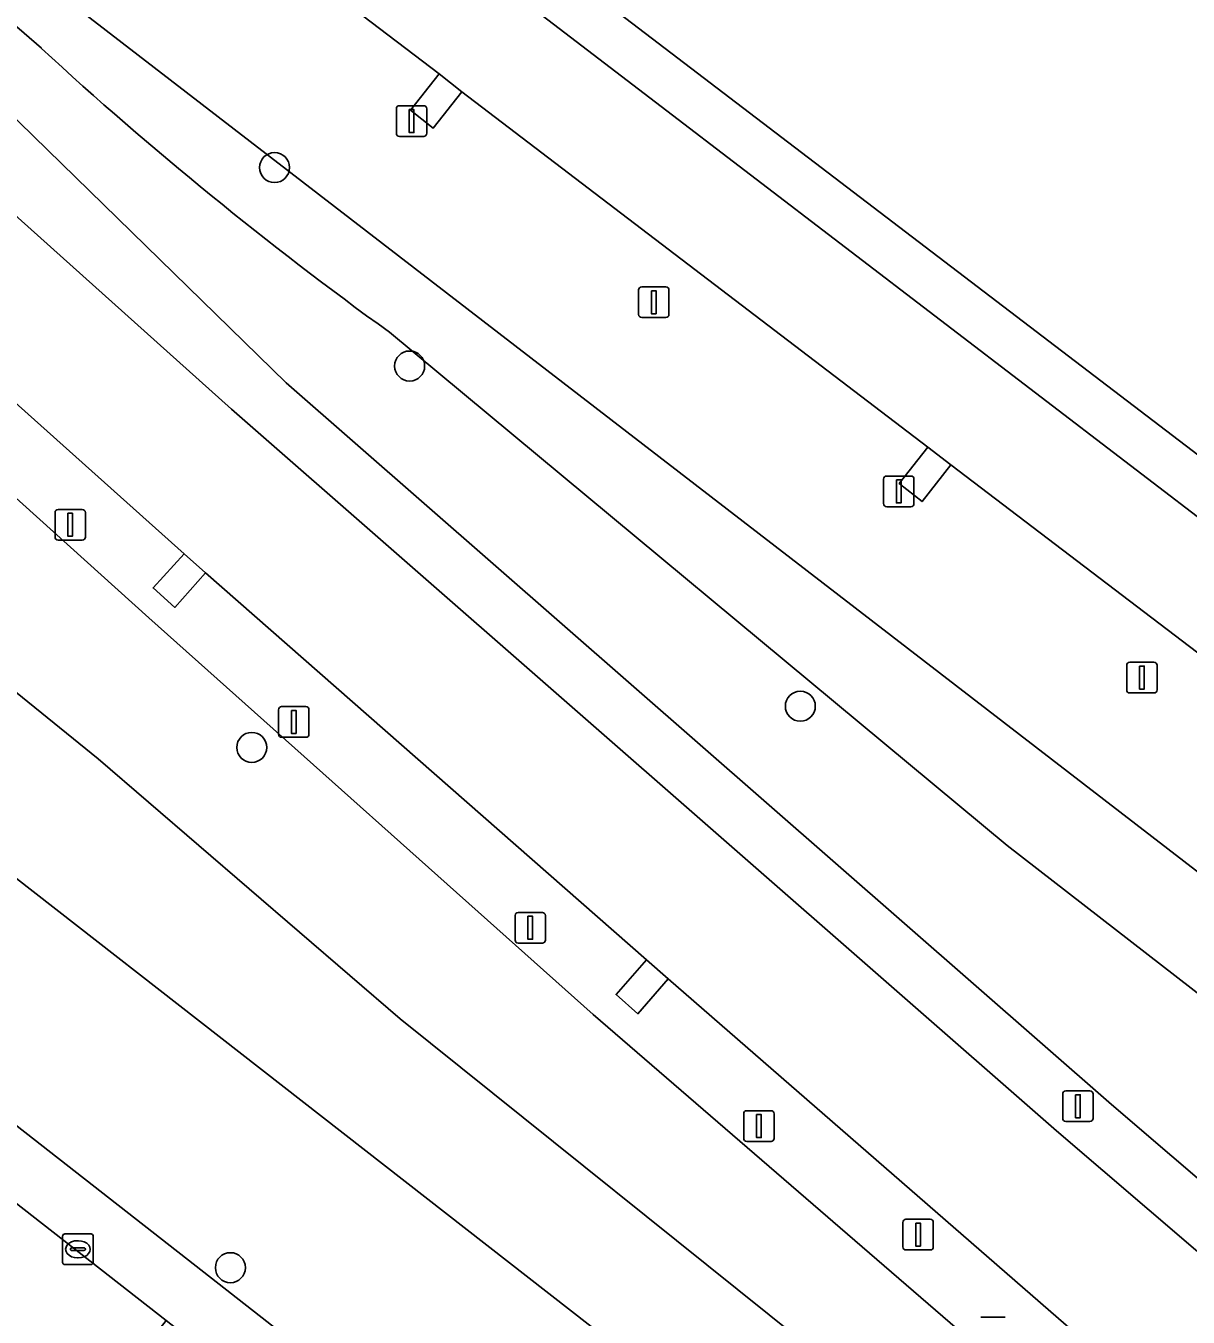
# Model space of a CAD drawing. Extents: x 157445 to 158888, y 383061 to 384688.
# Drawn here: x 158706.19 to 158744.09, y 383909.55 to 383951.65 of the extents above; entities that cross this region are included whole.
import ezdxf

# ---------------------------------------------------------------- set-up
doc = ezdxf.new("R2010")
doc.units = 0
for name, color, linetype in [('IMGEO_Berm_groen', 7, 'Continuous'), ('IMGEO_Boom', 7, 'Continuous'), ('IMGEO_Groenvoorziening', 7, 'Continuous'), ('IMGEO_Kolk', 7, 'Continuous'), ('IMGEO_Lichtmast', 7, 'Continuous'), ('IMGEO_Rijbaan_lokaal_open', 7, 'Continuous'), ('IMGEO_Rijbaan_regionaal_gesloten', 7, 'Continuous'), ('IMGEO_Verkeersbordpaal', 7, 'Continuous')]:
    doc.layers.add(name, color=color, linetype=linetype)

msp = doc.modelspace()

# ---------------------------------------------------------------- linework, layer by layer
at = {"layer": 'IMGEO_Berm_groen'}
for points in [[(158592.611, 384040.389), (158603.062, 384030.855), (158618.866, 384015.449), (158635.636, 383999.852), (158649.831, 383987.309), (158652.615, 383984.75), (158679.212, 383960.296), (158710.199, 383932.348), (158724.684, 383919.418), (158740.159, 383906.053), (158760.166, 383889.359), (158776.714, 383875.229), (158792.553, 383860.857), (158793.682, 383859.501), (158794.295, 383859.532), (158795.175, 383859.576), (158795.559, 383859.595), (158796.643, 383859.65)], [(158694.724, 383924.511), (158678.1, 383937.509), (158654.191, 383956.204), (158635.376, 383970.915), (158616.579, 383985.612), (158606.237, 383993.699), (158595.875, 384001.543), (158589.846, 384006.513), (158585.348, 384010.678), (158564.348, 384032.052), (158562.78, 384030.872), (158563.329, 384030.29), (158566.886, 384026.615), (158583.921, 384009.276), (158588.574, 384004.97), (158594.603, 384000), (158605.005, 383992.123), (158636.085, 383967.822), (158710.762, 383909.432), (158715.776, 383905.511), (158738.521, 383887.727), (158741.882, 383885.094), (158754.965, 383874.95), (158755.145, 383874.821)], [(158646.74, 384004.999), (158645.703, 384003.646), (158687.181, 383968.159), (158703.439, 383955.63), (158757.791, 383913.745), (158827.197, 383860.786), (158851.178, 383841.957)], [(158714.679, 383940.009), (158701.387, 383952.981), (158687.372, 383967.73), (158687.181, 383968.159), (158645.703, 384003.646), (158644.681, 384002.311)], [(158644.747, 384001.657), (158660.186, 383987.22), (158683.896, 383965.249), (158694.044, 383956.043), (158699.712, 383950.963), (158712.892, 383939.149), (158739.8, 383915.618), (158789.269, 383873.267)], [(158750.71, 383926.405), (158749.769, 383925.214), (158749.025, 383925.804), (158749.959, 383926.982), (158736.346, 383937.332), (158735.413, 383936.136), (158734.668, 383936.726), (158735.603, 383937.905), (158720.404, 383949.492), (158719.477, 383948.311), (158718.733, 383948.902), (158719.667, 383950.08), (158706.684, 383959.959), (158704.478, 383961.638), (158703.536, 383960.451), (158702.792, 383961.041), (158703.727, 383962.22), (158688.492, 383973.779), (158687.587, 383972.595), (158686.843, 383973.186), (158687.777, 383974.364), (158672.564, 383985.934)], [(158757.791, 383913.745), (158703.439, 383955.63), (158687.181, 383968.159), (158687.372, 383967.73), (158702.583, 383954.487), (158706.698, 383950.914)], [(158706.698, 383950.914), (158702.583, 383954.487), (158687.372, 383967.73), (158701.387, 383952.981), (158714.679, 383940.009), (158741.588, 383916.477), (158793.425, 383872.101)], [(158756.775, 383894.999), (158742.282, 383907.417), (158741.295, 383906.287), (158740.568, 383906.899), (158741.538, 383908.049), (158727.135, 383920.572), (158726.151, 383919.436), (158725.436, 383920.062), (158726.427, 383921.194), (158712.054, 383933.814), (158711.045, 383932.684), (158710.342, 383933.323), (158711.354, 383934.436), (158697.114, 383947.172), (158696.113, 383946.053), (158695.409, 383946.691), (158696.419, 383947.805), (158690.562, 383953.097), (158682.256, 383960.602)], [(158762.813, 383904.622), (158751.782, 383914.377), (158738.186, 383924.925), (158718.045, 383941.66)], [(158718.045, 383941.66), (158738.186, 383924.925), (158751.782, 383914.377), (158762.813, 383904.622), (158779.506, 383891.614), (158797.789, 383874.658), (158800.889, 383871.978), (158806.992, 383867.33), (158816.65, 383860.455), (158822.055, 383856.403), (158845.271, 383836.873), (158845.548, 383836.906), (158845.727, 383835.86), (158853.302, 383837.253), (158859.384, 383838.09), (158860.856, 383838.764), (158860.23, 383839.24), (158859.829, 383839.546), (158857.191, 383841.557)], [(158800.776, 383861.503), (158803.078, 383861.626), (158801.346, 383864.109), (158799.43, 383866.26), (158797.208, 383868.573), (158795.15, 383870.564), (158793.425, 383872.101), (158741.588, 383916.477), (158714.679, 383940.009)], [(158756.19, 383876.531), (158725.26, 383900.681), (158717.008, 383907.087), (158711.994, 383911.008), (158694.724, 383924.511)]]:
    msp.add_lwpolyline(points, dxfattribs=at)
msp.add_arc((158789.544, 384040.913), 122.325, 227.37001, 234.23234, dxfattribs=at)
msp.add_arc((158789.544, 384040.913), 122.325, 227.37001, 234.23234, dxfattribs=at)
at = {"layer": 'IMGEO_Boom'}
for centre in [(158714.3, 383947.025), (158718.706, 383940.556), (158731.444, 383929.465), (158713.559, 383928.121), (158712.861, 383911.159)]:
    msp.add_circle(centre, 0.489, dxfattribs=at)
at = {"layer": 'IMGEO_Groenvoorziening'}
for points in [[(158583.66, 384045.915), (158584.889, 384047.51), (158575.646, 384040.554), (158578.485, 384037.134), (158599.479, 384016.092), (158616.14, 384000.246), (158640.762, 383977.484), (158643.377, 383975.29), (158689.228, 383936.825), (158691.084, 383935.378), (158744, 383894.134), (158789.551, 383858.63), (158793.062, 383859.948), (158793.682, 383859.501), (158792.553, 383860.857), (158779.122, 383871.461), (158777.406, 383872.938), (158775.724, 383874.077)], [(158775.724, 383874.077), (158777.406, 383872.938), (158779.122, 383871.461), (158792.553, 383860.857), (158776.714, 383875.229), (158760.166, 383889.359), (158740.159, 383906.053), (158724.684, 383919.418), (158710.199, 383932.348), (158679.212, 383960.296), (158652.615, 383984.75), (158649.831, 383987.309), (158635.636, 383999.852), (158618.866, 384015.449)], [(158618.774, 384007.282), (158625.573, 384000), (158641.318, 383984.436), (158646.976, 383978.974), (158649.669, 383976.374), (158661.632, 383965.549), (158672.183, 383957.059), (158683.242, 383948.763), (158693.909, 383939.604), (158708.554, 383927.752), (158718.395, 383919.269), (158732.407, 383908.033), (158755.991, 383888.55), (158761.47, 383884.391)], [(158732.407, 383908.033), (158718.395, 383919.269), (158708.554, 383927.752), (158693.909, 383939.604), (158683.242, 383948.763), (158672.183, 383957.059), (158661.632, 383965.549), (158649.669, 383976.374), (158646.976, 383978.974), (158641.318, 383984.436), (158625.573, 384000), (158618.774, 384007.282)], [(158789.551, 383858.63), (158744, 383894.134), (158691.084, 383935.378), (158689.228, 383936.825), (158643.377, 383975.29), (158640.762, 383977.484), (158616.14, 384000.246)], [(158616.579, 383985.612), (158635.376, 383970.915), (158654.191, 383956.204), (158678.1, 383937.509), (158694.724, 383924.511), (158711.994, 383911.008), (158717.008, 383907.087), (158725.26, 383900.681), (158756.19, 383876.531)]]:
    msp.add_lwpolyline(points, dxfattribs=at)
at = {"layer": 'IMGEO_Kolk'}
for p, q in [((158707.39, 383911.333), (158707.39, 383912.185)), ((158707.465, 383912.259), (158708.317, 383912.259)), ((158708.391, 383912.185), (158708.391, 383911.333)), ((158707.649, 383911.753), (158707.649, 383911.765)), ((158707.692, 383911.802), (158708.09, 383911.802)), ((158707.878, 383912.039), (158707.903, 383912.039)), ((158708.133, 383911.765), (158708.133, 383911.753)), ((158708.087, 383911.716), (158707.689, 383911.716)), ((158707.901, 383911.479), (158707.876, 383911.479)), ((158708.317, 383911.259), (158707.465, 383911.259))]:
    msp.add_line(p, q, dxfattribs=at)
for points in [[(158707.39, 383911.333), (158707.39, 383912.185)], [(158707.465, 383912.259), (158708.317, 383912.259)], [(158708.391, 383912.185), (158708.391, 383911.333)], [(158708.317, 383911.259), (158707.465, 383911.259)]]:
    msp.add_lwpolyline(points, dxfattribs=at)
for centre, radius, start, end in [((158707.467, 383912.183), 0.0765, 91.552, 178.448), ((158707.467, 383912.183), 0.0765, 91.552, 178.448), ((158708.315, 383912.183), 0.0765, 1.552, 88.448), ((158708.315, 383912.183), 0.0765, 1.552, 88.448), ((158707.689, 383911.762), 0.0403, 85.8775, 175.7526), ((158707.686, 383911.752), 0.0366, 178.938, 274.7102), ((158708.09, 383911.759), 0.043, 264.8664, 352.4533), ((158708.094, 383911.764), 0.0386, 1.7309, 96.639), ((158707.467, 383911.335), 0.0765, 181.552, 268.448), ((158707.467, 383911.335), 0.0765, 181.552, 268.448), ((158708.315, 383911.335), 0.0765, 271.552, 358.448), ((158708.315, 383911.335), 0.0765, 271.552, 358.448)]:
    msp.add_arc(centre, radius, start, end, dxfattribs=at)
for centre, major_axis, ratio, start_param, end_param in [((158707.877, 383911.759), (-0.387, 0.002), 0.722429, 4.712389, 7.853982), ((158707.902, 383911.759), (-0.39, 0.002), 0.717154, 1.570796, 4.712389)]:
    msp.add_ellipse(centre, major_axis=major_axis, ratio=ratio, start_param=start_param, end_param=end_param, dxfattribs=at)
at = {"layer": 'IMGEO_Lichtmast'}
for p, q in [((158718.274, 383948.143), (158718.274, 383948.943)), ((158718.274, 383948.943), (158718.274, 383948.143)), ((158718.374, 383949.043), (158719.164, 383949.043)), ((158719.164, 383949.043), (158718.374, 383949.043)), ((158719.264, 383948.943), (158719.264, 383948.143)), ((158719.264, 383948.143), (158719.264, 383948.943)), ((158719.164, 383948.043), (158718.374, 383948.043)), ((158718.374, 383948.043), (158719.164, 383948.043)), ((158726.171, 383942.236), (158726.171, 383943.036)), ((158726.171, 383943.036), (158726.171, 383942.236)), ((158726.271, 383943.136), (158727.061, 383943.136)), ((158727.061, 383943.136), (158726.271, 383943.136)), ((158727.161, 383943.036), (158727.161, 383942.236)), ((158727.161, 383942.236), (158727.161, 383943.036)), ((158727.061, 383942.136), (158726.271, 383942.136)), ((158726.271, 383942.136), (158727.061, 383942.136)), ((158734.159, 383936.07), (158734.159, 383936.87)), ((158734.159, 383936.87), (158734.159, 383936.07)), ((158734.259, 383936.97), (158735.049, 383936.97)), ((158735.049, 383936.97), (158734.259, 383936.97)), ((158735.149, 383936.87), (158735.149, 383936.07)), ((158735.149, 383936.07), (158735.149, 383936.87)), ((158707.143, 383934.98), (158707.143, 383935.78)), ((158707.143, 383935.78), (158707.143, 383934.98)), ((158707.243, 383935.88), (158708.033, 383935.88)), ((158708.033, 383935.88), (158707.243, 383935.88)), ((158708.133, 383935.78), (158708.133, 383934.98)), ((158708.133, 383934.98), (158708.133, 383935.78)), ((158735.049, 383935.97), (158734.259, 383935.97)), ((158734.259, 383935.97), (158735.049, 383935.97)), ((158708.033, 383934.88), (158707.243, 383934.88)), ((158707.243, 383934.88), (158708.033, 383934.88)), ((158742.085, 383929.998), (158742.085, 383930.798)), ((158742.085, 383930.798), (158742.085, 383929.998)), ((158742.185, 383930.898), (158742.975, 383930.898)), ((158742.975, 383930.898), (158742.185, 383930.898)), ((158743.075, 383930.798), (158743.075, 383929.998)), ((158743.075, 383929.998), (158743.075, 383930.798)), ((158742.975, 383929.898), (158742.185, 383929.898)), ((158742.185, 383929.898), (158742.975, 383929.898)), ((158714.533, 383929.45), (158715.323, 383929.45)), ((158715.323, 383929.45), (158714.533, 383929.45)), ((158714.433, 383928.55), (158714.433, 383929.35)), ((158714.433, 383929.35), (158714.433, 383928.55)), ((158715.423, 383929.35), (158715.423, 383928.55)), ((158715.423, 383928.55), (158715.423, 383929.35)), ((158715.323, 383928.45), (158714.533, 383928.45)), ((158714.533, 383928.45), (158715.323, 383928.45)), ((158722.244, 383922.741), (158723.034, 383922.741)), ((158723.034, 383922.741), (158722.244, 383922.741)), ((158722.144, 383921.841), (158722.144, 383922.641)), ((158722.144, 383922.641), (158722.144, 383921.841)), ((158723.134, 383922.641), (158723.134, 383921.841)), ((158723.134, 383921.841), (158723.134, 383922.641)), ((158723.034, 383921.741), (158722.244, 383921.741)), ((158722.244, 383921.741), (158723.034, 383921.741)), ((158729.598, 383915.376), (158729.598, 383916.176)), ((158729.598, 383916.176), (158729.598, 383915.376)), ((158729.698, 383916.276), (158730.488, 383916.276)), ((158730.488, 383916.276), (158729.698, 383916.276)), ((158730.588, 383916.176), (158730.588, 383915.376)), ((158730.588, 383915.376), (158730.588, 383916.176)), ((158730.488, 383915.276), (158729.698, 383915.276)), ((158729.698, 383915.276), (158730.488, 383915.276)), ((158737.333, 383909.546), (158738.123, 383909.546)), ((158738.123, 383909.546), (158737.333, 383909.546))]:
    msp.add_line(p, q, dxfattribs=at)
for points in [[(158718.694, 383948.918), (158718.844, 383948.918), (158718.844, 383948.168), (158718.694, 383948.168), (158718.694, 383948.918)], [(158726.591, 383943.011), (158726.741, 383943.011), (158726.741, 383942.261), (158726.591, 383942.261), (158726.591, 383943.011)], [(158734.579, 383936.845), (158734.729, 383936.845), (158734.729, 383936.095), (158734.579, 383936.095), (158734.579, 383936.845)], [(158707.563, 383935.755), (158707.713, 383935.755), (158707.713, 383935.005), (158707.563, 383935.005), (158707.563, 383935.755)], [(158742.505, 383930.773), (158742.655, 383930.773), (158742.655, 383930.023), (158742.505, 383930.023), (158742.505, 383930.773)], [(158714.853, 383929.325), (158715.003, 383929.325), (158715.003, 383928.575), (158714.853, 383928.575), (158714.853, 383929.325)], [(158722.564, 383922.616), (158722.714, 383922.616), (158722.714, 383921.866), (158722.564, 383921.866), (158722.564, 383922.616)], [(158730.018, 383916.151), (158730.168, 383916.151), (158730.168, 383915.401), (158730.018, 383915.401), (158730.018, 383916.151)]]:
    msp.add_lwpolyline(points, dxfattribs=at)
for centre, start, end in [((158718.374, 383948.943), 90, 180), ((158718.374, 383948.943), 90, 180), ((158719.164, 383948.943), 0, 90), ((158719.164, 383948.943), 360, 90), ((158718.374, 383948.143), 180, 270), ((158718.374, 383948.143), 180, 270), ((158719.164, 383948.143), 270, 0), ((158719.164, 383948.143), 270, 0), ((158726.271, 383943.036), 90, 180), ((158726.271, 383943.036), 90, 180), ((158727.061, 383943.036), 0, 90), ((158727.061, 383943.036), 360, 90), ((158726.271, 383942.236), 180, 270), ((158726.271, 383942.236), 180, 270), ((158727.061, 383942.236), 270, 0), ((158727.061, 383942.236), 270, 0), ((158734.259, 383936.87), 90, 180), ((158734.259, 383936.87), 90, 180), ((158735.049, 383936.87), 0, 90), ((158735.049, 383936.87), 360, 90), ((158707.243, 383935.78), 90, 180), ((158707.243, 383935.78), 90, 180), ((158708.033, 383935.78), 0, 90), ((158708.033, 383935.78), 360, 90), ((158734.259, 383936.07), 180, 270), ((158734.259, 383936.07), 180, 270), ((158735.049, 383936.07), 270, 0), ((158735.049, 383936.07), 270, 0), ((158707.243, 383934.98), 180, 270), ((158707.243, 383934.98), 180, 270), ((158708.033, 383934.98), 270, 0), ((158708.033, 383934.98), 270, 0), ((158742.185, 383930.798), 90, 180), ((158742.185, 383930.798), 90, 180), ((158742.975, 383930.798), 0, 90), ((158742.975, 383930.798), 360, 90), ((158742.185, 383929.998), 180, 270), ((158742.185, 383929.998), 180, 270), ((158742.975, 383929.998), 270, 0), ((158742.975, 383929.998), 270, 0), ((158714.533, 383929.35), 90, 180), ((158714.533, 383929.35), 90, 180), ((158715.323, 383929.35), 0, 90), ((158715.323, 383929.35), 360, 90), ((158714.533, 383928.55), 180, 270), ((158714.533, 383928.55), 180, 270), ((158715.323, 383928.55), 270, 0), ((158715.323, 383928.55), 270, 0), ((158722.244, 383922.641), 90, 180), ((158722.244, 383922.641), 90, 180), ((158723.034, 383922.641), 0, 90), ((158723.034, 383922.641), 360, 90), ((158722.244, 383921.841), 180, 270), ((158722.244, 383921.841), 180, 270), ((158723.034, 383921.841), 270, 0), ((158723.034, 383921.841), 270, 0), ((158729.698, 383916.176), 90, 180), ((158729.698, 383916.176), 90, 180), ((158730.488, 383916.176), 0, 90), ((158730.488, 383916.176), 360, 90), ((158729.698, 383915.376), 180, 270), ((158729.698, 383915.376), 180, 270), ((158730.488, 383915.376), 270, 0), ((158730.488, 383915.376), 270, 0)]:
    msp.add_arc(centre, 0.1, start, end, dxfattribs=at)
at = {"layer": 'IMGEO_Rijbaan_lokaal_open'}
msp.add_lwpolyline([(158650.391, 383946.366), (158650.573, 383946.223), (158656.293, 383941.774), (158664.255, 383935.56), (158682.8, 383920.954), (158690.824, 383914.687), (158693.825, 383912.344), (158705.741, 383903.038), (158710.762, 383909.432), (158636.085, 383967.822), (158605.005, 383992.123), (158594.603, 384000), (158588.574, 384004.97), (158584.052, 384000), (158583.158, 383999.017), (158583.4, 383998.791), (158588.572, 383994.44), (158598.155, 383986.96), (158611.623, 383976.705), (158627.813, 383964.002), (158630.37, 383962.018), (158630.565, 383961.863)], dxfattribs=at)
for points in [[(158720.404, 383949.492), (158719.667, 383950.08), (158718.733, 383948.902), (158719.477, 383948.311)], [(158736.346, 383937.332), (158735.603, 383937.905), (158734.668, 383936.726), (158735.413, 383936.136)], [(158711.354, 383934.436), (158710.342, 383933.323), (158711.045, 383932.684), (158712.054, 383933.814)], [(158727.135, 383920.572), (158726.427, 383921.194), (158725.436, 383920.062), (158726.151, 383919.436)]]:
    msp.add_lwpolyline(points, close=True, dxfattribs=at)
at = {"layer": 'IMGEO_Rijbaan_regionaal_gesloten'}
msp.add_lwpolyline([(158868.176, 383843.253), (158785.821, 383906.07), (158729.784, 383948.814), (158647.356, 384011.687), (158597.855, 384049.125), (158596.641, 384048.238), (158664.84, 383996.262), (158694.763, 383973.599), (158726.719, 383949.16), (158748.405, 383932.576), (158815.5, 383881.483), (158866.497, 383842.464)], close=True, dxfattribs=at)
for points in [[(158789.269, 383873.267), (158739.8, 383915.618), (158712.892, 383939.149), (158699.712, 383950.963), (158694.044, 383956.043), (158683.896, 383965.249), (158660.186, 383987.22), (158644.747, 384001.657), (158636.9, 384008.437)], [(158748.405, 383932.576), (158726.719, 383949.16), (158694.763, 383973.599), (158664.84, 383996.262)], [(158654.306, 383986.482), (158666.784, 383974.855), (158667.485, 383974.205), (158681.527, 383961.237), (158682.256, 383960.602), (158690.562, 383953.097), (158696.419, 383947.805), (158697.114, 383947.172), (158711.354, 383934.436), (158712.054, 383933.814), (158726.427, 383921.194), (158727.135, 383920.572), (158741.538, 383908.049), (158742.282, 383907.417), (158756.775, 383894.999), (158757.516, 383894.371), (158772.085, 383882.07), (158772.797, 383881.458), (158787.287, 383869.005), (158787.986, 383868.377), (158789.889, 383866.703)], [(158672.564, 383985.934), (158687.777, 383974.364), (158688.492, 383973.779), (158703.727, 383962.22), (158704.478, 383961.638), (158706.684, 383959.959), (158719.667, 383950.08), (158720.404, 383949.492), (158735.603, 383937.905), (158736.346, 383937.332), (158749.959, 383926.982)]]:
    msp.add_lwpolyline(points, dxfattribs=at)
at = {"layer": 'IMGEO_Verkeersbordpaal'}
for p, q in [((158739.998, 383916.024), (158739.998, 383916.824)), ((158739.998, 383916.824), (158739.998, 383916.024)), ((158740.098, 383916.924), (158740.888, 383916.924)), ((158740.888, 383916.924), (158740.098, 383916.924)), ((158740.988, 383916.824), (158740.988, 383916.024)), ((158740.988, 383916.024), (158740.988, 383916.824)), ((158740.888, 383915.924), (158740.098, 383915.924)), ((158740.098, 383915.924), (158740.888, 383915.924)), ((158734.788, 383911.837), (158734.788, 383912.637)), ((158734.788, 383912.637), (158734.788, 383911.837)), ((158734.888, 383912.737), (158735.678, 383912.737)), ((158735.678, 383912.737), (158734.888, 383912.737)), ((158735.778, 383912.637), (158735.778, 383911.837)), ((158735.778, 383911.837), (158735.778, 383912.637)), ((158735.678, 383911.737), (158734.888, 383911.737)), ((158734.888, 383911.737), (158735.678, 383911.737))]:
    msp.add_line(p, q, dxfattribs=at)
for points in [[(158740.418, 383916.799), (158740.568, 383916.799), (158740.568, 383916.049), (158740.418, 383916.049), (158740.418, 383916.799)], [(158735.208, 383912.612), (158735.358, 383912.612), (158735.358, 383911.862), (158735.208, 383911.862), (158735.208, 383912.612)]]:
    msp.add_lwpolyline(points, dxfattribs=at)
for centre, start, end in [((158740.098, 383916.824), 90, 180), ((158740.098, 383916.824), 90, 180), ((158740.888, 383916.824), 0, 90), ((158740.888, 383916.824), 360, 90), ((158740.098, 383916.024), 180, 270), ((158740.098, 383916.024), 180, 270), ((158740.888, 383916.024), 270, 0), ((158740.888, 383916.024), 270, 0), ((158734.888, 383912.637), 90, 180), ((158734.888, 383912.637), 90, 180), ((158735.678, 383912.637), 0, 90), ((158735.678, 383912.637), 360, 90), ((158734.888, 383911.837), 180, 270), ((158734.888, 383911.837), 180, 270), ((158735.678, 383911.837), 270, 0), ((158735.678, 383911.837), 270, 0)]:
    msp.add_arc(centre, 0.1, start, end, dxfattribs=at)

doc.saveas('drawing.dxf')
